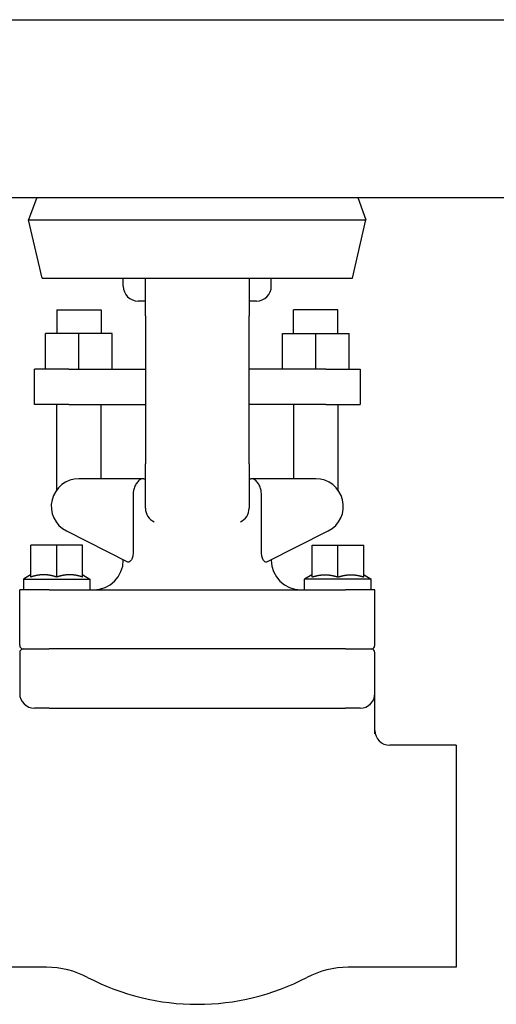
# Model space of a CAD drawing. Header units: inches. Extents: x 24 to 1128, y -58 to 748.
# Tile 570 of 656: x 962.45 to 966.48, y 298.3 to 306.61. Entities that reach past the tile are written whole.
import ezdxf

# ---------------------------------------------------------------- set-up
doc = ezdxf.new("R2010")
doc.units = ezdxf.units.IN
doc.header["$LTSCALE"] = 32
doc.header["$MEASUREMENT"] = 0
doc.layers.add('Visible (ANSI)', color=7, linetype='Continuous', lineweight=30)

msp = doc.modelspace()

# ---------------------------------------------------------------- linework, layer by layer
at = {"layer": 'Visible (ANSI)'}
for p, q in [((905.73584, 306.60867), (983.48584, 306.60867)), ((905.73584, 305.10867), (982.73584, 305.10867)), ((962.59464, 305.10867), (962.52657, 304.9201)), ((965.30704, 305.10867), (965.37511, 304.9201)), ((962.52657, 304.9201), (965.37511, 304.9201)), ((962.63976, 304.42542), (962.52657, 304.9201)), ((965.26192, 304.42542), (965.37511, 304.9201)), ((962.63976, 304.42542), (965.26192, 304.42542)), ((963.32584, 304.35867), (963.32584, 304.42542)), ((963.51334, 304.10867), (963.51334, 304.42542)), ((964.38834, 304.42542), (964.38834, 304.10867)), ((964.57584, 304.35867), (964.57584, 304.42542)), ((962.76334, 304.15867), (963.13834, 304.15867)), ((962.76334, 304.15867), (962.76334, 303.95867)), ((963.13834, 304.15867), (963.13834, 303.95867)), ((963.51334, 304.23367), (963.45084, 304.23367)), ((964.45084, 304.23367), (964.38834, 304.23367)), ((965.13834, 304.15867), (964.76334, 304.15867)), ((964.76334, 303.95867), (964.76334, 304.15867)), ((965.13834, 303.95867), (965.13834, 304.15867)), ((963.51334, 304.10867), (963.51334, 302.85867)), ((964.38834, 302.85867), (964.38834, 304.10867)), ((962.66959, 303.65867), (962.66959, 303.95867)), ((962.95084, 303.95867), (962.66959, 303.95867)), ((962.95084, 303.65867), (962.95084, 303.95867)), ((963.23209, 303.95867), (962.95084, 303.95867)), ((963.23209, 303.65867), (963.23209, 303.95867)), ((964.66959, 303.65867), (964.66959, 303.95867)), ((964.66959, 303.95867), (964.95084, 303.95867)), ((964.95084, 303.95867), (965.23209, 303.95867)), ((964.95084, 303.65867), (964.95084, 303.95867)), ((965.23209, 303.65867), (965.23209, 303.95867)), ((962.86646, 303.65867), (962.57584, 303.65867)), ((962.57584, 303.35867), (962.57584, 303.65867)), ((962.86646, 303.65867), (963.51334, 303.65867)), ((965.03521, 303.65867), (964.38834, 303.65867)), ((965.03521, 303.65867), (965.32584, 303.65867)), ((965.32584, 303.65867), (965.32584, 303.35867)), ((962.86646, 303.35867), (962.57584, 303.35867)), ((962.76334, 302.63923), (962.76334, 303.35867)), ((962.86646, 303.35867), (963.51334, 303.35867)), ((963.13834, 302.73367), (963.13834, 303.35867)), ((965.03521, 303.35867), (964.38834, 303.35867)), ((964.76334, 303.35867), (964.76334, 302.73367)), ((965.03521, 303.35867), (965.32584, 303.35867)), ((965.13834, 303.35867), (965.13834, 302.63923)), ((963.51334, 302.48367), (963.51334, 302.85867)), ((964.38834, 302.85867), (964.38834, 302.48367)), ((963.49824, 302.73367), (962.95084, 302.73367)), ((963.49824, 302.73367), (963.51334, 302.73367)), ((964.38834, 302.73367), (964.40344, 302.73367)), ((964.95084, 302.73367), (964.40344, 302.73367)), ((963.40957, 302.60867), (963.40957, 302.11888)), ((964.4921, 302.11888), (964.4921, 302.60867)), ((962.84553, 302.29208), (963.36256, 302.0306)), ((964.53912, 302.0306), (965.05615, 302.29208)), ((962.54459, 301.90307), (962.54459, 302.17117)), ((962.76334, 302.17117), (962.54459, 302.17117)), ((962.76334, 301.90307), (962.76334, 302.17117)), ((962.98209, 302.17117), (962.76334, 302.17117)), ((962.98209, 301.90307), (962.98209, 302.17117)), ((964.91959, 302.17117), (965.13834, 302.17117)), ((964.91959, 301.90307), (964.91959, 302.17117)), ((965.13834, 302.17117), (965.35709, 302.17117)), ((965.13834, 301.90307), (965.13834, 302.17117)), ((965.35709, 301.90307), (965.35709, 302.17117)), ((963.32584, 302.04617), (963.32584, 302.04917)), ((964.57584, 302.04617), (964.57584, 302.04917)), ((962.54209, 301.92117), (962.48209, 301.88653)), ((962.54459, 301.92117), (962.54209, 301.92117)), ((962.68269, 301.92117), (962.62524, 301.92117)), ((962.90144, 301.92117), (962.84399, 301.92117)), ((962.98459, 301.92117), (962.98209, 301.92117)), ((962.98459, 301.92117), (963.04459, 301.88653)), ((964.91709, 301.92117), (964.85709, 301.88653)), ((964.91709, 301.92117), (964.91959, 301.92117)), ((965.00024, 301.92117), (965.05769, 301.92117)), ((965.21899, 301.92117), (965.27644, 301.92117)), ((965.35709, 301.92117), (965.35959, 301.92117)), ((965.35959, 301.92117), (965.41959, 301.88653)), ((962.48209, 301.88653), (963.04459, 301.88653)), ((962.48209, 301.88653), (962.48209, 301.79617)), ((963.04459, 301.88653), (963.04459, 301.79617)), ((965.41959, 301.88653), (964.85709, 301.88653)), ((964.85709, 301.79617), (964.85709, 301.88653)), ((965.41959, 301.79617), (965.41959, 301.88653)), ((962.70084, 301.79617), (962.45084, 301.79617)), ((962.45084, 301.32742), (962.45084, 301.79617)), ((962.70084, 301.79617), (965.20084, 301.79617)), ((965.45084, 301.79617), (965.20084, 301.79617)), ((965.45084, 301.32742), (965.45084, 301.79617)), ((962.45084, 301.26492), (962.45084, 300.92117)), ((962.48209, 301.29617), (962.70084, 301.29617)), ((965.20084, 301.29617), (962.70084, 301.29617)), ((965.20084, 301.29617), (965.41959, 301.29617)), ((965.45084, 300.92117), (965.45084, 301.26492)), ((965.45084, 300.57884), (965.45084, 300.92117)), ((962.70084, 300.79617), (962.57584, 300.79617)), ((962.70084, 300.79617), (963.95084, 300.79617)), ((963.95084, 300.79617), (965.20084, 300.79617)), ((965.32584, 300.79617), (965.20084, 300.79617)), ((966.13584, 300.48367), (965.57584, 300.48367)), ((966.13584, 300.48367), (966.13584, 298.60867)), ((962.67762, 298.60867), (961.76584, 298.60867)), ((966.13584, 298.60867), (965.22406, 298.60867))]:
    msp.add_line(p, q, dxfattribs=at)
for centre, radius, start, end in [((963.45084, 304.35867), 0.125, 180, 270), ((964.45084, 304.35867), 0.125, 270, 0), ((962.95084, 302.50032), 0.23335, 90, 243.172694), ((964.95084, 302.50032), 0.23335, 296.827306, 90), ((963.63834, 302.48367), 0.125, 180, 245.901134), ((964.26334, 302.48367), 0.125, 294.098866, 0), ((963.07584, 302.04617), 0.25, 270, 0), ((964.82584, 302.04617), 0.25, 180, 270), ((962.48209, 301.32742), 0.03125, 180, 270), ((962.48209, 301.26492), 0.03125, 90, 180), ((965.41959, 301.32742), 0.03125, 270, 0), ((965.41959, 301.26492), 0.03125, 0, 90), ((962.57584, 300.92117), 0.125, 180, 270), ((965.32584, 300.92117), 0.125, 270, 0), ((965.57584, 300.60867), 0.125, 180, 270), ((962.67762, 297.85867), 0.75, 62.419801, 90), ((965.22406, 297.85867), 0.75, 90, 117.580199), ((963.95084, 300.29617), 2, 242.419801, 297.580199)]:
    msp.add_arc(centre, radius, start, end, dxfattribs=at)
for points, knots in [([(963.49824, 302.73367), (963.49817, 302.73367), (963.49809, 302.73367), (963.48728, 302.73363), (963.4767, 302.73063), (963.45775, 302.71916), (963.44932, 302.71132), (963.43501, 302.69217), (963.42905, 302.68153), (963.41927, 302.65831), (963.41545, 302.64619), (963.41249, 302.63367)], [-0.45765942, -0.45765942, -0.45765942, -0.45765942, -0.45670713, -0.45670713, -0.32304532, -0.32304532, -0.20335089, -0.20335089, -0.09806241, -0.09806241, 0, 0, 0, 0]), ([(964.48919, 302.63367), (964.48623, 302.64619), (964.48241, 302.65831), (964.47262, 302.68153), (964.46666, 302.69217), (964.45236, 302.71132), (964.44393, 302.71916), (964.42497, 302.73063), (964.4144, 302.73363), (964.40359, 302.73367), (964.40351, 302.73367), (964.40344, 302.73367)], [-0.45986633, -0.45986633, -0.45986633, -0.45986633, -0.36112559, -0.36112559, -0.25510879, -0.25510879, -0.1345864, -0.1345864, 0, 0, 0.00095887, 0.00095887, 0.00095887, 0.00095887]), ([(963.40957, 302.11888), (963.40957, 302.10587), (963.4083, 302.09194), (963.4028, 302.06707), (963.3986, 302.05614), (963.39356, 302.04745), (963.39317, 302.04681), (963.39278, 302.04617)], [0, 0, 0, 0, 0.09912468, 0.09912468, 0.19824936, 0.19824936, 0.2064434, 0.2064434, 0.2064434, 0.2064434]), ([(964.5089, 302.04617), (964.5085, 302.04681), (964.50811, 302.04745), (964.50308, 302.05614), (964.49888, 302.06707), (964.49338, 302.09194), (964.4921, 302.10587), (964.4921, 302.11888)], [0.62127294, 0.62127294, 0.62127294, 0.62127294, 0.62946699, 0.62946699, 0.72859166, 0.72859166, 0.82771634, 0.82771634, 0.82771634, 0.82771634]), ([(963.39278, 302.04617), (963.38925, 302.04049), (963.38526, 302.03632), (963.37596, 302.02967), (963.37048, 302.02822), (963.36451, 302.02974), (963.36352, 302.03011), (963.36256, 302.0306)], [-0.41260386, -0.41260386, -0.41260386, -0.41260386, -0.33450127, -0.33450127, -0.2278539, -0.2278539, -0.20572342, -0.20572342, -0.20572342, -0.20572342]), ([(964.53912, 302.0306), (964.53606, 302.02905), (964.53266, 302.02861), (964.52468, 302.03042), (964.52001, 302.03307), (964.51318, 302.04007), (964.51096, 302.04285), (964.5089, 302.04617)], [-3.05692989, -3.05692989, -3.05692989, -3.05692989, -2.9881744, -2.9881744, -2.90926306, -2.90926306, -2.8706578, -2.8706578, -2.8706578, -2.8706578])]:
    msp.add_open_spline(points, degree=3, knots=knots, dxfattribs=at)
for points in [[(963.41249, 302.63367), (963.41051, 302.62528), (963.40957, 302.61659), (963.40957, 302.60867)], [(964.4921, 302.60867), (964.4921, 302.61659), (964.49117, 302.62528), (964.48919, 302.63367)]]:
    msp.add_open_spline(points, degree=3, dxfattribs=at)
for points, weights in [([(962.62524, 301.92117), (962.58758, 301.91741), (962.54459, 301.90307)], [1.60874112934, 1.58525582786, 1.50177150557]), ([(962.76334, 301.90307), (962.72035, 301.91741), (962.68269, 301.92117)], [1.50177150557, 1.58525582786, 1.60874112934]), ([(962.84399, 301.92117), (962.80633, 301.91741), (962.76334, 301.90307)], [1.60874112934, 1.58525582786, 1.50177150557]), ([(962.98209, 301.90307), (962.9391, 301.91741), (962.90144, 301.92117)], [1.50177150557, 1.58525582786, 1.60874112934]), ([(964.91959, 301.90307), (964.96258, 301.91741), (965.00024, 301.92117)], [1.50177150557, 1.58525582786, 1.60874112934]), ([(965.05769, 301.92117), (965.09535, 301.91741), (965.13834, 301.90307)], [1.60874112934, 1.58525582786, 1.50177150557]), ([(965.13834, 301.90307), (965.18133, 301.91741), (965.21899, 301.92117)], [1.50177150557, 1.58525582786, 1.60874112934]), ([(965.27644, 301.92117), (965.3141, 301.91741), (965.35709, 301.90307)], [1.60874112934, 1.58525582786, 1.50177150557])]:
    msp.add_rational_spline(points, weights, degree=2, dxfattribs=at)

doc.saveas('drawing.dxf')
